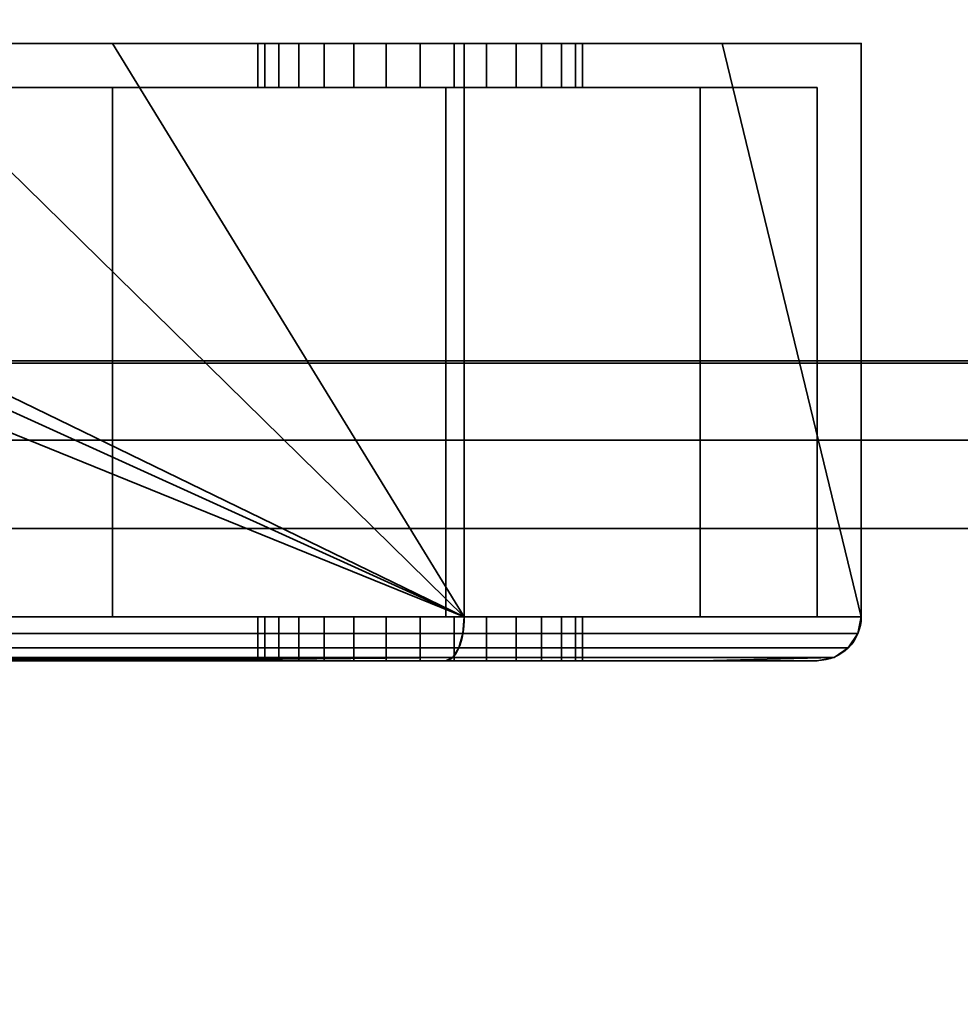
# Model space of a CAD drawing. Header units: millimetres. Extents: x -590 to 3690, y -120 to 127.
# Tile 617 of 656: x 2566 to 2587, y -46 to -23. Entities that reach past the tile are written whole.
import ezdxf

# ---------------------------------------------------------------- set-up
doc = ezdxf.new("R2010")
doc.units = ezdxf.units.MM
doc.layers.add('151', color=7, linetype='Continuous', true_color=0xffffff)

# ---------------------------------------------------------------- blocks, each defined once
blk = doc.blocks.new('UG_SURFACE_003')
at = {"layer": '151', "color": 252, "linetype": 'Continuous', "lineweight": 35}
for points in [[(3690, -31.2, 2203), (3690, 108.2, 2203), (2310, 108.2, 2203), (2310, -31.2, 2203)], [(2460, -31.2, 2053), (2460, 108.2, 2053), (3540, 108.2, 2053), (3540, -31.2, 2053)], [(3690, -31.2, 2203), (2310, -31.2, 2203), (2460, -31.2, 2053), (3540, -31.2, 2053)]]:
    blk.add_3dface(points, dxfattribs=at)
blk = doc.blocks.new('UG_SURFACE_154')
at = {"layer": '151', "color": 252, "linetype": 'Continuous', "lineweight": 35}
for points in [[(2543.975, -24, 1167.5), (2494, -24, 1167.5), (2494, -37, 1167.5), (2576, -37, 1167.5)], [(2576, -37, 1002.5), (2494, -37, 1002.5), (2494, -24, 1002.5), (2543.975, -24, 1002.5)], [(2576, -37, 1167.5), (2547.375, -24, 1167.5), (2543.975, -24, 1167.5)], [(2576, -37, 1002.5), (2543.975, -24, 1002.5), (2547.375, -24, 1002.5)], [(2576, -37, 1167.5), (2549.25, -24, 1167.5), (2547.375, -24, 1167.5)], [(2576, -37, 1002.5), (2547.375, -24, 1002.5), (2549.25, -24, 1002.5)], [(2576, -37, 1167.5), (2562.75, -24, 1167.5), (2549.25, -24, 1167.5)], [(2576, -37, 1002.5), (2549.25, -24, 1002.5), (2562.75, -24, 1002.5)], [(2576, -37, 1167.5), (2568.025, -24, 1167.5), (2562.75, -24, 1167.5)], [(2576, -37, 1002.5), (2562.75, -24, 1002.5), (2568.025, -24, 1002.5)], [(2568.025, -24, 1091.25), (2562.75, -24, 1091.25), (2562.75, -24, 1099.071), (2563.361, -24, 1099.75)], [(2568.025, -24, 1013.575), (2562.75, -24, 1013.575), (2562.75, -24, 1026.71), (2563.607, -24, 1027.676)], [(2568.025, -24, 1033.975), (2564.311, -24, 1034.737), (2562.75, -24, 1037.42)], [(2562.75, -24, 1037.42), (2562.75, -24, 1058.875), (2568.025, -24, 1058.875), (2568.025, -24, 1033.975)], [(2564.084, -24, 1106.627), (2562.75, -24, 1108.937), (2562.75, -24, 1110.1), (2568.025, -24, 1110.1)], [(2562.75, -24, 1002.5), (2562.75, -24, 1013.575), (2568.025, -24, 1013.575), (2568.025, -24, 1002.5)], [(2562.75, -24, 1058.875), (2562.75, -24, 1091.25), (2568.025, -24, 1091.25), (2568.025, -24, 1058.875)], [(2562.75, -24, 1110.1), (2562.75, -24, 1128.75), (2568.025, -24, 1128.75), (2568.025, -24, 1110.1)], [(2562.75, -24, 1128.75), (2562.75, -24, 1167.5), (2568.025, -24, 1167.5), (2568.025, -24, 1128.75)], [(2563.361, -24, 1099.75), (2564.453, -24, 1103.112), (2568.025, -24, 1091.25)], [(2568.025, -24, 1033.975), (2568.025, -24, 1013.575), (2563.607, -24, 1027.676), (2564.707, -24, 1031.132)], [(2568.025, -24, 1110.1), (2568.025, -24, 1091.25), (2564.453, -24, 1103.112), (2564.084, -24, 1106.627)], [(2568.025, -24, 1033.975), (2564.394, -24, 1033.975), (2564.311, -24, 1034.737)], [(2564.707, -24, 1031.132), (2564.394, -24, 1033.975), (2568.025, -24, 1033.975)], [(2576, -37, 1167.5), (2576, -24, 1167.5), (2568.025, -24, 1167.5)], [(2568.025, -24, 1002.5), (2576, -24, 1002.5), (2576, -37, 1002.5)], [(2568.025, -24, 1091.25), (2572.25, -24, 1101.524), (2573.495, -24, 1100.62)], [(2568.025, -24, 1091.25), (2571.481, -24, 1102.857), (2572.25, -24, 1101.524)], [(2568.025, -24, 1091.25), (2568.025, -24, 1110.1), (2571.32, -24, 1104.387), (2571.481, -24, 1102.857)], [(2573.495, -24, 1100.62), (2575, -24, 1100.3), (2581.85, -24, 1091.25), (2568.025, -24, 1091.25)], [(2568.025, -24, 1110.1), (2572.825, -24, 1106.993), (2571.796, -24, 1105.85)], [(2571.796, -24, 1105.85), (2571.32, -24, 1104.387), (2568.025, -24, 1110.1)], [(2568.025, -24, 1110.1), (2581.85, -24, 1110.1), (2575.769, -24, 1107.619), (2574.231, -24, 1107.619)], [(2574.231, -24, 1107.619), (2572.825, -24, 1106.993), (2568.025, -24, 1110.1)], [(2568.025, -24, 1013.575), (2572.25, -24, 1021.024), (2573.495, -24, 1020.12)], [(2568.025, -24, 1013.575), (2571.481, -24, 1022.357), (2572.25, -24, 1021.024)], [(2568.025, -24, 1013.575), (2568.025, -24, 1033.975), (2571.32, -24, 1023.887), (2571.481, -24, 1022.357)], [(2573.495, -24, 1020.12), (2575, -24, 1019.8), (2581.85, -24, 1013.575), (2568.025, -24, 1013.575)], [(2568.025, -24, 1033.975), (2572.825, -24, 1026.493), (2571.796, -24, 1025.35)], [(2571.796, -24, 1025.35), (2571.32, -24, 1023.887), (2568.025, -24, 1033.975)], [(2568.025, -24, 1033.975), (2581.85, -24, 1033.975), (2575.769, -24, 1027.119), (2574.231, -24, 1027.119)], [(2574.231, -24, 1027.119), (2572.825, -24, 1026.493), (2568.025, -24, 1033.975)], [(2568.025, -24, 1013.575), (2581.85, -24, 1013.575), (2581.85, -24, 1008.35), (2576, -24, 1002.5)], [(2568.025, -24, 1128.75), (2568.025, -24, 1167.5), (2576, -24, 1167.5), (2581.85, -24, 1161.65)], [(2581.85, -24, 1161.65), (2581.85, -24, 1128.75), (2568.025, -24, 1128.75)], [(2576, -24, 1002.5), (2568.025, -24, 1002.5), (2568.025, -24, 1013.575)], [(2568.025, -24, 1033.975), (2568.025, -24, 1058.875), (2581.85, -24, 1058.875), (2581.85, -24, 1033.975)], [(2568.025, -24, 1058.875), (2568.025, -24, 1091.25), (2581.85, -24, 1091.25), (2581.85, -24, 1058.875)], [(2568.025, -24, 1110.1), (2568.025, -24, 1128.75), (2581.85, -24, 1128.75), (2581.85, -24, 1110.1)], [(2571.32, -24, 1104.387), (2571.32, -25, 1104.387), (2571.481, -25, 1102.857), (2571.481, -24, 1102.857)], [(2571.796, -24, 1105.85), (2571.796, -25, 1105.85), (2571.32, -25, 1104.387), (2571.32, -24, 1104.387)], [(2571.32, -24, 1023.887), (2571.32, -25, 1023.887), (2571.481, -25, 1022.357), (2571.481, -24, 1022.357)], [(2571.796, -24, 1025.35), (2571.796, -25, 1025.35), (2571.32, -25, 1023.887), (2571.32, -24, 1023.887)], [(2571.481, -24, 1102.857), (2571.481, -25, 1102.857), (2572.25, -25, 1101.524), (2572.25, -24, 1101.524)], [(2571.481, -24, 1022.357), (2571.481, -25, 1022.357), (2572.25, -25, 1021.024), (2572.25, -24, 1021.024)], [(2572.825, -24, 1106.993), (2572.825, -25, 1106.993), (2571.796, -25, 1105.85), (2571.796, -24, 1105.85)], [(2572.825, -24, 1026.493), (2572.825, -25, 1026.493), (2571.796, -25, 1025.35), (2571.796, -24, 1025.35)], [(2572.25, -24, 1101.524), (2572.25, -25, 1101.524), (2573.495, -25, 1100.62), (2573.495, -24, 1100.62)], [(2572.25, -24, 1021.024), (2572.25, -25, 1021.024), (2573.495, -25, 1020.12), (2573.495, -24, 1020.12)], [(2574.231, -24, 1107.619), (2574.231, -25, 1107.619), (2572.825, -25, 1106.993), (2572.825, -24, 1106.993)], [(2574.231, -24, 1027.119), (2574.231, -25, 1027.119), (2572.825, -25, 1026.493), (2572.825, -24, 1026.493)], [(2573.495, -24, 1100.62), (2573.495, -25, 1100.62), (2575, -25, 1100.3), (2575, -24, 1100.3)], [(2573.495, -24, 1020.12), (2573.495, -25, 1020.12), (2575, -25, 1019.8), (2575, -24, 1019.8)], [(2575.769, -24, 1107.619), (2575.769, -25, 1107.619), (2574.231, -25, 1107.619), (2574.231, -24, 1107.619)], [(2575.769, -24, 1027.119), (2575.769, -25, 1027.119), (2574.231, -25, 1027.119), (2574.231, -24, 1027.119)], [(2581.85, -24, 1091.25), (2575, -24, 1100.3), (2576.505, -24, 1100.62)], [(2581.85, -24, 1013.575), (2575, -24, 1019.8), (2576.505, -24, 1020.12)], [(2575, -24, 1100.3), (2575, -25, 1100.3), (2576.505, -25, 1100.62), (2576.505, -24, 1100.62)], [(2575, -24, 1019.8), (2575, -25, 1019.8), (2576.505, -25, 1020.12), (2576.505, -24, 1020.12)], [(2577.175, -24, 1026.493), (2575.769, -24, 1027.119), (2581.85, -24, 1033.975)], [(2577.175, -24, 1106.993), (2575.769, -24, 1107.619), (2581.85, -24, 1110.1)], [(2577.175, -24, 1106.993), (2577.175, -25, 1106.993), (2575.769, -25, 1107.619), (2575.769, -24, 1107.619)], [(2577.175, -24, 1026.493), (2577.175, -25, 1026.493), (2575.769, -25, 1027.119), (2575.769, -24, 1027.119)], [(2581.85, -24, 1161.65), (2576, -24, 1167.5), (2576, -37, 1167.5), (2585, -37, 1158.5)], [(2585, -37, 1011.5), (2576, -37, 1002.5), (2576, -24, 1002.5), (2581.85, -24, 1008.35)], [(2576.505, -24, 1100.62), (2577.75, -24, 1101.524), (2581.85, -24, 1091.25)], [(2576.505, -24, 1020.12), (2577.75, -24, 1021.024), (2581.85, -24, 1013.575)], [(2576.505, -24, 1100.62), (2576.505, -25, 1100.62), (2577.75, -25, 1101.524), (2577.75, -24, 1101.524)], [(2576.505, -24, 1020.12), (2576.505, -25, 1020.12), (2577.75, -25, 1021.024), (2577.75, -24, 1021.024)], [(2578.204, -24, 1105.85), (2577.175, -24, 1106.993), (2581.85, -24, 1110.1)], [(2578.204, -24, 1025.35), (2577.175, -24, 1026.493), (2581.85, -24, 1033.975)], [(2578.204, -24, 1105.85), (2578.204, -25, 1105.85), (2577.175, -25, 1106.993), (2577.175, -24, 1106.993)], [(2578.204, -24, 1025.35), (2578.204, -25, 1025.35), (2577.175, -25, 1026.493), (2577.175, -24, 1026.493)], [(2577.75, -24, 1101.524), (2578.519, -24, 1102.857), (2581.85, -24, 1091.25)], [(2577.75, -24, 1021.024), (2578.519, -24, 1022.357), (2581.85, -24, 1013.575)], [(2577.75, -24, 1101.524), (2577.75, -25, 1101.524), (2578.519, -25, 1102.857), (2578.519, -24, 1102.857)], [(2577.75, -24, 1021.024), (2577.75, -25, 1021.024), (2578.519, -25, 1022.357), (2578.519, -24, 1022.357)], [(2581.85, -24, 1110.1), (2578.68, -24, 1104.387), (2578.204, -24, 1105.85)], [(2581.85, -24, 1033.975), (2578.68, -24, 1023.887), (2578.204, -24, 1025.35)], [(2578.68, -24, 1104.387), (2578.68, -25, 1104.387), (2578.204, -25, 1105.85), (2578.204, -24, 1105.85)], [(2578.68, -24, 1023.887), (2578.68, -25, 1023.887), (2578.204, -25, 1025.35), (2578.204, -24, 1025.35)], [(2578.519, -24, 1102.857), (2578.68, -24, 1104.387), (2581.85, -24, 1110.1), (2581.85, -24, 1091.25)], [(2578.519, -24, 1022.357), (2578.68, -24, 1023.887), (2581.85, -24, 1033.975), (2581.85, -24, 1013.575)], [(2578.519, -24, 1102.857), (2578.519, -25, 1102.857), (2578.68, -25, 1104.387), (2578.68, -24, 1104.387)], [(2578.519, -24, 1022.357), (2578.519, -25, 1022.357), (2578.68, -25, 1023.887), (2578.68, -24, 1023.887)], [(2585, -37, 1158.5), (2585, -24, 1158.5), (2581.85, -24, 1161.65)], [(2581.85, -24, 1008.35), (2585, -24, 1011.5), (2585, -37, 1011.5)], [(2585, -24, 1158.5), (2585, -24, 1128.75), (2581.85, -24, 1128.75), (2581.85, -24, 1161.65)], [(2581.85, -24, 1008.35), (2581.85, -24, 1013.575), (2585, -24, 1013.575), (2585, -24, 1011.5)], [(2581.85, -24, 1013.575), (2581.85, -24, 1033.975), (2585, -24, 1033.975), (2585, -24, 1013.575)], [(2581.85, -24, 1033.975), (2581.85, -24, 1058.875), (2585, -24, 1058.875), (2585, -24, 1033.975)], [(2581.85, -24, 1058.875), (2581.85, -24, 1091.25), (2585, -24, 1091.25), (2585, -24, 1058.875)], [(2581.85, -24, 1091.25), (2581.85, -24, 1110.1), (2585, -24, 1110.1), (2585, -24, 1091.25)], [(2581.85, -24, 1110.1), (2581.85, -24, 1128.75), (2585, -24, 1128.75), (2585, -24, 1110.1)], [(2585, -37, 1158.5), (2585, -24, 1110.1), (2585, -24, 1128.75)], [(2585, -37, 1158.5), (2585, -24, 1091.25), (2585, -24, 1110.1)], [(2585, -37, 1158.5), (2585, -37, 1011.5), (2585, -24, 1058.875), (2585, -24, 1091.25)], [(2585, -37, 1011.5), (2585, -24, 1033.975), (2585, -24, 1058.875)], [(2585, -37, 1011.5), (2585, -24, 1013.575), (2585, -24, 1033.975)], [(2585, -37, 1011.5), (2585, -24, 1011.5), (2585, -24, 1013.575)], [(2585, -24, 1128.75), (2585, -24, 1158.5), (2585, -37, 1158.5)], [(2560.75, -37, 1003.5), (2568.025, -37, 1003.5), (2568.025, -25, 1003.5), (2562.75, -25, 1003.5)], [(2562.75, -25, 1166.5), (2568.025, -25, 1166.5), (2568.025, -37, 1166.5), (2560.75, -37, 1166.5)], [(2568.025, -25, 1110.1), (2562.75, -25, 1110.1), (2562.75, -25, 1108.937), (2564.084, -25, 1106.627)], [(2568.025, -25, 1033.975), (2568.025, -25, 1058.875), (2562.75, -25, 1058.875), (2562.75, -25, 1037.42)], [(2562.75, -25, 1037.42), (2564.311, -25, 1034.737), (2568.025, -25, 1033.975)], [(2563.607, -25, 1027.676), (2562.75, -25, 1026.71), (2562.75, -25, 1013.575), (2568.025, -25, 1013.575)], [(2563.361, -25, 1099.75), (2562.75, -25, 1099.071), (2562.75, -25, 1091.25), (2568.025, -25, 1091.25)], [(2568.025, -25, 1003.5), (2568.025, -25, 1013.575), (2562.75, -25, 1013.575), (2562.75, -25, 1003.5)], [(2568.025, -25, 1058.875), (2568.025, -25, 1091.25), (2562.75, -25, 1091.25), (2562.75, -25, 1058.875)], [(2568.025, -25, 1110.1), (2568.025, -25, 1128.75), (2562.75, -25, 1128.75), (2562.75, -25, 1110.1)], [(2568.025, -25, 1128.75), (2568.025, -25, 1166.5), (2562.75, -25, 1166.5), (2562.75, -25, 1128.75)], [(2568.025, -25, 1091.25), (2564.453, -25, 1103.112), (2563.361, -25, 1099.75)], [(2564.707, -25, 1031.132), (2563.607, -25, 1027.676), (2568.025, -25, 1013.575), (2568.025, -25, 1033.975)], [(2564.084, -25, 1106.627), (2564.453, -25, 1103.112), (2568.025, -25, 1091.25), (2568.025, -25, 1110.1)], [(2564.311, -25, 1034.737), (2564.394, -25, 1033.975), (2568.025, -25, 1033.975)], [(2568.025, -25, 1033.975), (2564.394, -25, 1033.975), (2564.707, -25, 1031.132)], [(2568.025, -37, 1003.5), (2575.586, -37, 1003.5), (2575.586, -25, 1003.5), (2568.025, -25, 1003.5)], [(2568.025, -25, 1166.5), (2575.586, -25, 1166.5), (2575.586, -37, 1166.5), (2568.025, -37, 1166.5)], [(2568.025, -25, 1091.25), (2581.35, -25, 1091.25), (2575, -25, 1100.3), (2573.495, -25, 1100.62)], [(2581.35, -25, 1110.1), (2568.025, -25, 1110.1), (2574.231, -25, 1107.619), (2575.769, -25, 1107.619)], [(2573.495, -25, 1100.62), (2572.25, -25, 1101.524), (2568.025, -25, 1091.25)], [(2568.025, -25, 1110.1), (2572.825, -25, 1106.993), (2574.231, -25, 1107.619)], [(2568.025, -25, 1110.1), (2571.32, -25, 1104.387), (2571.796, -25, 1105.85)], [(2572.25, -25, 1101.524), (2571.481, -25, 1102.857), (2568.025, -25, 1091.25)], [(2571.481, -25, 1102.857), (2571.32, -25, 1104.387), (2568.025, -25, 1110.1), (2568.025, -25, 1091.25)], [(2571.796, -25, 1105.85), (2572.825, -25, 1106.993), (2568.025, -25, 1110.1)], [(2568.025, -25, 1013.575), (2581.35, -25, 1013.575), (2575, -25, 1019.8), (2573.495, -25, 1020.12)], [(2581.35, -25, 1033.975), (2568.025, -25, 1033.975), (2574.231, -25, 1027.119), (2575.769, -25, 1027.119)], [(2573.495, -25, 1020.12), (2572.25, -25, 1021.024), (2568.025, -25, 1013.575)], [(2568.025, -25, 1033.975), (2572.825, -25, 1026.493), (2574.231, -25, 1027.119)], [(2568.025, -25, 1033.975), (2571.32, -25, 1023.887), (2571.796, -25, 1025.35)], [(2572.25, -25, 1021.024), (2571.481, -25, 1022.357), (2568.025, -25, 1013.575)], [(2571.481, -25, 1022.357), (2571.32, -25, 1023.887), (2568.025, -25, 1033.975), (2568.025, -25, 1013.575)], [(2571.796, -25, 1025.35), (2572.825, -25, 1026.493), (2568.025, -25, 1033.975)], [(2568.025, -25, 1128.75), (2581.35, -25, 1128.75), (2581.35, -25, 1160.736), (2575.586, -25, 1166.5)], [(2568.025, -25, 1013.575), (2568.025, -25, 1003.5), (2575.586, -25, 1003.5)], [(2575.586, -25, 1003.5), (2581.35, -25, 1009.264), (2581.35, -25, 1013.575), (2568.025, -25, 1013.575)], [(2575.586, -25, 1166.5), (2568.025, -25, 1166.5), (2568.025, -25, 1128.75)], [(2581.35, -25, 1033.975), (2581.35, -25, 1058.875), (2568.025, -25, 1058.875), (2568.025, -25, 1033.975)], [(2581.35, -25, 1058.875), (2581.35, -25, 1091.25), (2568.025, -25, 1091.25), (2568.025, -25, 1058.875)], [(2581.35, -25, 1110.1), (2581.35, -25, 1128.75), (2568.025, -25, 1128.75), (2568.025, -25, 1110.1)], [(2576.505, -25, 1020.12), (2575, -25, 1019.8), (2581.35, -25, 1013.575)], [(2576.505, -25, 1100.62), (2575, -25, 1100.3), (2581.35, -25, 1091.25)], [(2581.35, -25, 1009.264), (2575.586, -25, 1003.5), (2575.586, -37, 1003.5), (2581.35, -37, 1009.264)], [(2581.35, -37, 1160.736), (2575.586, -37, 1166.5), (2575.586, -25, 1166.5), (2581.35, -25, 1160.736)], [(2575.769, -25, 1107.619), (2577.175, -25, 1106.993), (2581.35, -25, 1110.1)], [(2575.769, -25, 1027.119), (2577.175, -25, 1026.493), (2581.35, -25, 1033.975)], [(2581.35, -25, 1091.25), (2577.75, -25, 1101.524), (2576.505, -25, 1100.62)], [(2581.35, -25, 1013.575), (2577.75, -25, 1021.024), (2576.505, -25, 1020.12)], [(2581.35, -25, 1110.1), (2577.175, -25, 1106.993), (2578.204, -25, 1105.85)], [(2581.35, -25, 1033.975), (2577.175, -25, 1026.493), (2578.204, -25, 1025.35)], [(2581.35, -25, 1091.25), (2578.519, -25, 1102.857), (2577.75, -25, 1101.524)], [(2581.35, -25, 1013.575), (2578.519, -25, 1022.357), (2577.75, -25, 1021.024)], [(2578.204, -25, 1105.85), (2578.68, -25, 1104.387), (2581.35, -25, 1110.1)], [(2578.204, -25, 1025.35), (2578.68, -25, 1023.887), (2581.35, -25, 1033.975)], [(2581.35, -25, 1091.25), (2581.35, -25, 1110.1), (2578.68, -25, 1104.387), (2578.519, -25, 1102.857)], [(2581.35, -25, 1013.575), (2581.35, -25, 1033.975), (2578.68, -25, 1023.887), (2578.519, -25, 1022.357)], [(2581.35, -37, 1009.264), (2584, -37, 1011.914), (2584, -25, 1011.914), (2581.35, -25, 1009.264)], [(2581.35, -25, 1160.736), (2584, -25, 1158.086), (2584, -37, 1158.086), (2581.35, -37, 1160.736)], [(2584, -25, 1011.914), (2584, -25, 1013.575), (2581.35, -25, 1013.575), (2581.35, -25, 1009.264)], [(2581.35, -25, 1160.736), (2581.35, -25, 1128.75), (2584, -25, 1128.75), (2584, -25, 1158.086)], [(2584, -25, 1013.575), (2584, -25, 1033.975), (2581.35, -25, 1033.975), (2581.35, -25, 1013.575)], [(2584, -25, 1033.975), (2584, -25, 1058.875), (2581.35, -25, 1058.875), (2581.35, -25, 1033.975)], [(2584, -25, 1058.875), (2584, -25, 1091.25), (2581.35, -25, 1091.25), (2581.35, -25, 1058.875)], [(2584, -25, 1091.25), (2584, -25, 1110.1), (2581.35, -25, 1110.1), (2581.35, -25, 1091.25)], [(2584, -25, 1110.1), (2584, -25, 1128.75), (2581.35, -25, 1128.75), (2581.35, -25, 1110.1)], [(2584, -37, 1108.1), (2584, -37, 1126.75), (2584, -25, 1128.75), (2584, -25, 1110.1)], [(2584, -37, 1013.575), (2584, -37, 1033.975), (2584, -25, 1033.975), (2584, -25, 1013.575)], [(2584, -25, 1110.1), (2584, -25, 1091.25), (2584, -37, 1099.9), (2584, -37, 1108.1)], [(2584, -37, 1033.975), (2584, -25, 1058.875), (2584, -25, 1033.975)], [(2584, -25, 1091.25), (2584, -37, 1093.25), (2584, -37, 1099.9)], [(2584, -37, 1033.975), (2584, -37, 1093.25), (2584, -25, 1091.25), (2584, -25, 1058.875)], [(2584, -25, 1013.575), (2584, -25, 1011.914), (2584, -37, 1011.914), (2584, -37, 1013.575)], [(2584, -37, 1126.75), (2584, -37, 1158.086), (2584, -25, 1158.086), (2584, -25, 1128.75)], [(2576, -37, 1167.5), (2494, -37, 1167.5), (2494, -37.383, 1167.424), (2575.969, -37.383, 1167.424)], [(2575.969, -37.383, 1002.576), (2494, -37.383, 1002.576), (2494, -37, 1002.5), (2576, -37, 1002.5)], [(2568.025, -37, 1126.75), (2560.75, -37, 1126.75), (2560.75, -37, 1148.446), (2560.755, -37, 1148.455)], [(2568.025, -37, 1003.5), (2560.75, -37, 1003.5), (2560.75, -37, 1010.479), (2560.804, -37, 1010.56)], [(2560.973, -37, 1082.523), (2560.75, -37, 1083.208), (2560.75, -37, 1093.25), (2568.025, -37, 1093.25)], [(2560.973, -37, 1150.523), (2560.75, -37, 1151.208), (2560.75, -37, 1166.5), (2568.025, -37, 1166.5)], [(2568.025, -37, 1126.75), (2568.025, -37, 1108.1), (2560.75, -37, 1108.1), (2560.75, -37, 1126.75)], [(2568.025, -37, 1108.1), (2568.025, -37, 1099.9), (2560.75, -37, 1099.9), (2560.75, -37, 1108.1)], [(2568.025, -37, 1099.9), (2568.025, -37, 1093.25), (2560.75, -37, 1093.25), (2560.75, -37, 1099.9)], [(2568.025, -37, 1166.5), (2568.025, -37, 1126.75), (2560.755, -37, 1148.455), (2560.973, -37, 1150.523)], [(2568.025, -37, 1093.25), (2568.025, -37, 1033.975), (2560.755, -37, 1080.455), (2560.973, -37, 1082.523)], [(2564.311, -37, 1034.737), (2562.487, -37, 1037.872), (2560.755, -37, 1080.455), (2568.025, -37, 1033.975)], [(2568.025, -37, 1013.575), (2568.025, -37, 1003.5), (2560.804, -37, 1010.56), (2561.2, -37, 1012.55)], [(2568.025, -37, 1013.575), (2561.2, -37, 1013.575), (2561.2, -37, 1024.963), (2563.607, -37, 1027.676)], [(2561.2, -37, 1012.55), (2561.2, -37, 1013.575), (2568.025, -37, 1013.575)], [(2563.607, -37, 1027.676), (2564.707, -37, 1031.132), (2568.025, -37, 1033.975), (2568.025, -37, 1013.575)], [(2568.025, -37, 1033.975), (2564.394, -37, 1033.975), (2564.311, -37, 1034.737)], [(2564.707, -37, 1031.132), (2564.394, -37, 1033.975), (2568.025, -37, 1033.975)], [(2568.025, -37, 1013.575), (2572.25, -37, 1021.024), (2573.495, -37, 1020.12)], [(2568.025, -37, 1013.575), (2571.481, -37, 1022.357), (2572.25, -37, 1021.024)], [(2568.025, -37, 1013.575), (2568.025, -37, 1033.975), (2571.32, -37, 1023.887), (2571.481, -37, 1022.357)], [(2573.495, -37, 1020.12), (2575, -37, 1019.8), (2581.35, -37, 1013.575), (2568.025, -37, 1013.575)], [(2568.025, -37, 1033.975), (2572.825, -37, 1026.493), (2571.796, -37, 1025.35)], [(2571.796, -37, 1025.35), (2571.32, -37, 1023.887), (2568.025, -37, 1033.975)], [(2568.025, -37, 1033.975), (2581.35, -37, 1033.975), (2575, -37, 1027.2), (2574.231, -37, 1027.119)], [(2574.231, -37, 1027.119), (2572.825, -37, 1026.493), (2568.025, -37, 1033.975)], [(2568.025, -37, 1099.9), (2573.495, -37, 1100.62), (2575, -37, 1100.3)], [(2568.025, -37, 1099.9), (2572.25, -37, 1101.524), (2573.495, -37, 1100.62)], [(2568.025, -37, 1099.9), (2571.481, -37, 1102.857), (2572.25, -37, 1101.524)], [(2568.025, -37, 1099.9), (2568.025, -37, 1108.1), (2571.32, -37, 1104.387), (2571.481, -37, 1102.857)], [(2575, -37, 1100.3), (2581.35, -37, 1099.9), (2568.025, -37, 1099.9)], [(2568.025, -37, 1108.1), (2572.825, -37, 1106.993), (2571.796, -37, 1105.85)], [(2571.796, -37, 1105.85), (2571.32, -37, 1104.387), (2568.025, -37, 1108.1)], [(2568.025, -37, 1108.1), (2581.35, -37, 1108.1), (2575, -37, 1107.7)], [(2575, -37, 1107.7), (2574.231, -37, 1107.619), (2568.025, -37, 1108.1)], [(2574.231, -37, 1107.619), (2572.825, -37, 1106.993), (2568.025, -37, 1108.1)], [(2568.025, -37, 1166.5), (2575.586, -37, 1166.5), (2581.35, -37, 1160.736)], [(2568.025, -37, 1013.575), (2581.35, -37, 1013.575), (2581.35, -37, 1009.264), (2575.586, -37, 1003.5)], [(2575.586, -37, 1003.5), (2568.025, -37, 1003.5), (2568.025, -37, 1013.575)], [(2581.35, -37, 1160.736), (2581.35, -37, 1126.75), (2568.025, -37, 1126.75), (2568.025, -37, 1166.5)], [(2581.35, -37, 1126.75), (2581.35, -37, 1108.1), (2568.025, -37, 1108.1), (2568.025, -37, 1126.75)], [(2581.35, -37, 1099.9), (2581.35, -37, 1093.25), (2568.025, -37, 1093.25), (2568.025, -37, 1099.9)], [(2581.35, -37, 1093.25), (2581.35, -37, 1033.975), (2568.025, -37, 1033.975), (2568.025, -37, 1093.25)], [(2571.32, -37, 1104.387), (2571.32, -38, 1104.387), (2571.481, -38, 1102.857), (2571.481, -37, 1102.857)], [(2571.796, -37, 1105.85), (2571.796, -38, 1105.85), (2571.32, -38, 1104.387), (2571.32, -37, 1104.387)], [(2571.32, -37, 1023.887), (2571.32, -38, 1023.887), (2571.481, -38, 1022.357), (2571.481, -37, 1022.357)], [(2571.796, -37, 1025.35), (2571.796, -38, 1025.35), (2571.32, -38, 1023.887), (2571.32, -37, 1023.887)], [(2571.481, -37, 1102.857), (2571.481, -38, 1102.857), (2572.25, -38, 1101.524), (2572.25, -37, 1101.524)], [(2571.481, -37, 1022.357), (2571.481, -38, 1022.357), (2572.25, -38, 1021.024), (2572.25, -37, 1021.024)], [(2572.825, -37, 1106.993), (2572.825, -38, 1106.993), (2571.796, -38, 1105.85), (2571.796, -37, 1105.85)], [(2572.825, -37, 1026.493), (2572.825, -38, 1026.493), (2571.796, -38, 1025.35), (2571.796, -37, 1025.35)], [(2572.25, -37, 1101.524), (2572.25, -38, 1101.524), (2573.495, -38, 1100.62), (2573.495, -37, 1100.62)], [(2572.25, -37, 1021.024), (2572.25, -38, 1021.024), (2573.495, -38, 1020.12), (2573.495, -37, 1020.12)], [(2574.231, -37, 1107.619), (2574.231, -38, 1107.619), (2572.825, -38, 1106.993), (2572.825, -37, 1106.993)], [(2574.231, -37, 1027.119), (2574.231, -38, 1027.119), (2572.825, -38, 1026.493), (2572.825, -37, 1026.493)], [(2573.495, -37, 1100.62), (2573.495, -38, 1100.62), (2575, -38, 1100.3), (2575, -37, 1100.3)], [(2573.495, -37, 1020.12), (2573.495, -38, 1020.12), (2575, -38, 1019.8), (2575, -37, 1019.8)], [(2575, -38, 1107.7), (2574.231, -38, 1107.619), (2574.231, -37, 1107.619), (2575, -37, 1107.7)], [(2575, -38, 1027.2), (2574.231, -38, 1027.119), (2574.231, -37, 1027.119), (2575, -37, 1027.2)], [(2575, -37, 1107.7), (2575.769, -37, 1107.619), (2575.769, -38, 1107.619), (2575, -38, 1107.7)], [(2575, -37, 1100.3), (2575, -38, 1100.3), (2576.505, -38, 1100.62), (2576.505, -37, 1100.62)], [(2575, -37, 1027.2), (2575.769, -37, 1027.119), (2575.769, -38, 1027.119), (2575, -38, 1027.2)], [(2575, -37, 1019.8), (2575, -38, 1019.8), (2576.505, -38, 1020.12), (2576.505, -37, 1020.12)], [(2581.35, -37, 1013.575), (2575, -37, 1019.8), (2576.505, -37, 1020.12)], [(2581.35, -37, 1099.9), (2575, -37, 1100.3), (2576.505, -37, 1100.62)], [(2575.769, -37, 1107.619), (2575, -37, 1107.7), (2581.35, -37, 1108.1)], [(2575.769, -37, 1027.119), (2575, -37, 1027.2), (2581.35, -37, 1033.975)], [(2577.175, -37, 1106.993), (2577.175, -38, 1106.993), (2575.769, -38, 1107.619), (2575.769, -37, 1107.619)], [(2577.175, -37, 1026.493), (2577.175, -38, 1026.493), (2575.769, -38, 1027.119), (2575.769, -37, 1027.119)], [(2581.35, -37, 1033.975), (2577.175, -37, 1026.493), (2575.769, -37, 1027.119)], [(2581.35, -37, 1108.1), (2577.175, -37, 1106.993), (2575.769, -37, 1107.619)], [(2585, -37, 1158.5), (2576, -37, 1167.5), (2575.969, -37.383, 1167.424), (2584.924, -37.383, 1158.468)], [(2576, -37, 1002.5), (2585, -37, 1011.5), (2584.924, -37.383, 1011.531), (2575.969, -37.383, 1002.576)], [(2576.505, -37, 1100.62), (2576.505, -38, 1100.62), (2577.75, -38, 1101.524), (2577.75, -37, 1101.524)], [(2576.505, -37, 1020.12), (2576.505, -38, 1020.12), (2577.75, -38, 1021.024), (2577.75, -37, 1021.024)], [(2576.505, -37, 1020.12), (2577.75, -37, 1021.024), (2581.35, -37, 1013.575)], [(2576.505, -37, 1100.62), (2577.75, -37, 1101.524), (2581.35, -37, 1099.9)], [(2578.204, -37, 1105.85), (2578.204, -38, 1105.85), (2577.175, -38, 1106.993), (2577.175, -37, 1106.993)], [(2578.204, -37, 1025.35), (2578.204, -38, 1025.35), (2577.175, -38, 1026.493), (2577.175, -37, 1026.493)], [(2578.204, -37, 1025.35), (2577.175, -37, 1026.493), (2581.35, -37, 1033.975)], [(2578.204, -37, 1105.85), (2577.175, -37, 1106.993), (2581.35, -37, 1108.1)], [(2577.75, -37, 1101.524), (2577.75, -38, 1101.524), (2578.519, -38, 1102.857), (2578.519, -37, 1102.857)], [(2577.75, -37, 1021.024), (2577.75, -38, 1021.024), (2578.519, -38, 1022.357), (2578.519, -37, 1022.357)], [(2577.75, -37, 1021.024), (2578.519, -37, 1022.357), (2581.35, -37, 1013.575)], [(2577.75, -37, 1101.524), (2578.519, -37, 1102.857), (2581.35, -37, 1099.9)], [(2578.68, -37, 1104.387), (2578.68, -38, 1104.387), (2578.204, -38, 1105.85), (2578.204, -37, 1105.85)], [(2578.68, -37, 1023.887), (2578.68, -38, 1023.887), (2578.204, -38, 1025.35), (2578.204, -37, 1025.35)], [(2581.35, -37, 1033.975), (2578.68, -37, 1023.887), (2578.204, -37, 1025.35)], [(2581.35, -37, 1108.1), (2578.68, -37, 1104.387), (2578.204, -37, 1105.85)], [(2578.519, -37, 1102.857), (2578.519, -38, 1102.857), (2578.68, -38, 1104.387), (2578.68, -37, 1104.387)], [(2578.519, -37, 1022.357), (2578.519, -38, 1022.357), (2578.68, -38, 1023.887), (2578.68, -37, 1023.887)], [(2578.519, -37, 1022.357), (2578.68, -37, 1023.887), (2581.35, -37, 1033.975), (2581.35, -37, 1013.575)], [(2578.519, -37, 1102.857), (2578.68, -37, 1104.387), (2581.35, -37, 1108.1), (2581.35, -37, 1099.9)], [(2581.35, -37, 1009.264), (2581.35, -37, 1013.575), (2584, -37, 1013.575), (2584, -37, 1011.914)], [(2584, -37, 1158.086), (2584, -37, 1126.75), (2581.35, -37, 1126.75), (2581.35, -37, 1160.736)], [(2584, -37, 1126.75), (2584, -37, 1108.1), (2581.35, -37, 1108.1), (2581.35, -37, 1126.75)], [(2584, -37, 1108.1), (2584, -37, 1099.9), (2581.35, -37, 1099.9), (2581.35, -37, 1108.1)], [(2584, -37, 1099.9), (2584, -37, 1093.25), (2581.35, -37, 1093.25), (2581.35, -37, 1099.9)], [(2584, -37, 1093.25), (2584, -37, 1033.975), (2581.35, -37, 1033.975), (2581.35, -37, 1093.25)], [(2584, -37, 1033.975), (2584, -37, 1013.575), (2581.35, -37, 1013.575), (2581.35, -37, 1033.975)], [(2585, -37, 1011.5), (2585, -37, 1158.5), (2584.924, -37.383, 1158.468), (2584.924, -37.383, 1011.531)], [(2575.969, -37.383, 1167.424), (2494, -37.383, 1167.424), (2494, -37.707, 1167.207), (2575.879, -37.707, 1167.207)], [(2575.879, -37.707, 1002.793), (2494, -37.707, 1002.793), (2494, -37.383, 1002.576), (2575.969, -37.383, 1002.576)], [(2584.924, -37.383, 1158.468), (2575.969, -37.383, 1167.424), (2575.879, -37.707, 1167.207), (2584.707, -37.707, 1158.379)], [(2575.969, -37.383, 1002.576), (2584.924, -37.383, 1011.531), (2584.707, -37.707, 1011.621), (2575.879, -37.707, 1002.793)], [(2584.924, -37.383, 1011.531), (2584.924, -37.383, 1158.468), (2584.707, -37.707, 1158.379), (2584.707, -37.707, 1011.621)], [(2575.879, -37.707, 1167.207), (2494, -37.707, 1167.207), (2494, -37.924, 1166.883), (2575.744, -37.924, 1166.883)], [(2575.744, -37.924, 1003.117), (2494, -37.924, 1003.117), (2494, -37.707, 1002.793), (2575.879, -37.707, 1002.793)], [(2584.707, -37.707, 1158.379), (2575.879, -37.707, 1167.207), (2575.744, -37.924, 1166.883), (2584.383, -37.924, 1158.244)], [(2575.879, -37.707, 1002.793), (2584.707, -37.707, 1011.621), (2584.383, -37.924, 1011.756), (2575.744, -37.924, 1003.117)], [(2584.707, -37.707, 1011.621), (2584.707, -37.707, 1158.379), (2584.383, -37.924, 1158.244), (2584.383, -37.924, 1011.756)], [(2575.744, -37.924, 1166.883), (2494, -37.924, 1166.883), (2494, -38, 1166.5), (2543.975, -38, 1166.5)], [(2494, -37.924, 1003.117), (2575.744, -37.924, 1003.117), (2549.25, -38, 1003.5), (2547.375, -38, 1003.5)], [(2575.744, -37.924, 1166.883), (2543.975, -38, 1166.5), (2547.375, -38, 1166.5)], [(2575.744, -37.924, 1166.883), (2547.375, -38, 1166.5), (2549.25, -38, 1166.5)], [(2549.25, -38, 1166.5), (2562.75, -38, 1166.5), (2575.744, -37.924, 1166.883)], [(2575.744, -37.924, 1003.117), (2562.75, -38, 1003.5), (2549.25, -38, 1003.5)], [(2575.744, -37.924, 1166.883), (2562.75, -38, 1166.5), (2568.025, -38, 1166.5)], [(2575.744, -37.924, 1003.117), (2568.025, -38, 1003.5), (2562.75, -38, 1003.5)], [(2568.025, -38, 1166.5), (2575.586, -38, 1166.5), (2575.744, -37.924, 1166.883)], [(2575.744, -37.924, 1003.117), (2575.586, -38, 1003.5), (2568.025, -38, 1003.5)], [(2584.383, -37.924, 1158.244), (2575.744, -37.924, 1166.883), (2575.586, -38, 1166.5), (2581.35, -38, 1160.736)], [(2581.35, -38, 1009.264), (2575.586, -38, 1003.5), (2575.744, -37.924, 1003.117), (2584.383, -37.924, 1011.756)], [(2581.35, -38, 1160.736), (2584, -38, 1158.086), (2584.383, -37.924, 1158.244)], [(2584.383, -37.924, 1011.756), (2584, -38, 1011.914), (2581.35, -38, 1009.264)], [(2584.383, -37.924, 1011.756), (2584, -38, 1033.975), (2584, -38, 1013.575)], [(2584.383, -37.924, 1158.244), (2584, -38, 1097.9), (2584, -38, 1091.25)], [(2584, -38, 1091.25), (2584, -38, 1033.975), (2584.383, -37.924, 1011.756), (2584.383, -37.924, 1158.244)], [(2584.383, -37.924, 1158.244), (2584, -38, 1110.1), (2584, -38, 1097.9)], [(2584, -38, 1013.575), (2584, -38, 1011.914), (2584.383, -37.924, 1011.756)], [(2584.383, -37.924, 1158.244), (2584, -38, 1128.75), (2584, -38, 1110.1)], [(2584.383, -37.924, 1158.244), (2584, -38, 1158.086), (2584, -38, 1128.75)], [(2568.025, -38, 1110.1), (2562.75, -38, 1110.1), (2562.75, -38, 1108.937), (2564.084, -38, 1106.627)], [(2568.025, -38, 1033.975), (2568.025, -38, 1091.25), (2562.75, -38, 1091.25), (2562.75, -38, 1037.42)], [(2562.75, -38, 1037.42), (2564.311, -38, 1034.737), (2568.025, -38, 1033.975)], [(2563.607, -38, 1027.676), (2562.75, -38, 1026.71), (2562.75, -38, 1013.575), (2568.025, -38, 1013.575)], [(2563.361, -38, 1099.75), (2562.75, -38, 1099.071), (2562.75, -38, 1097.9), (2568.025, -38, 1097.9)], [(2562.75, -38, 1166.5), (2562.75, -38, 1128.75), (2568.025, -38, 1128.75), (2568.025, -38, 1166.5)], [(2562.75, -38, 1128.75), (2562.75, -38, 1110.1), (2568.025, -38, 1110.1), (2568.025, -38, 1128.75)], [(2562.75, -38, 1097.9), (2562.75, -38, 1091.25), (2568.025, -38, 1091.25), (2568.025, -38, 1097.9)], [(2562.75, -38, 1013.575), (2562.75, -38, 1003.5), (2568.025, -38, 1003.5), (2568.025, -38, 1013.575)], [(2564.453, -38, 1103.112), (2563.361, -38, 1099.75), (2568.025, -38, 1097.9)], [(2564.707, -38, 1031.132), (2563.607, -38, 1027.676), (2568.025, -38, 1013.575), (2568.025, -38, 1033.975)], [(2568.025, -38, 1110.1), (2564.084, -38, 1106.627), (2564.5, -38, 1104)], [(2564.311, -38, 1034.737), (2564.394, -38, 1033.975), (2568.025, -38, 1033.975)], [(2568.025, -38, 1033.975), (2564.394, -38, 1033.975), (2564.707, -38, 1031.132)], [(2564.5, -38, 1104), (2564.453, -38, 1103.112), (2568.025, -38, 1097.9), (2568.025, -38, 1110.1)], [(2581.35, -38, 1033.975), (2568.025, -38, 1033.975), (2574.231, -38, 1027.119), (2575, -38, 1027.2)], [(2568.025, -38, 1013.575), (2581.35, -38, 1013.575), (2575, -38, 1019.8), (2573.495, -38, 1020.12)], [(2573.495, -38, 1020.12), (2572.25, -38, 1021.024), (2568.025, -38, 1013.575)], [(2568.025, -38, 1033.975), (2572.825, -38, 1026.493), (2574.231, -38, 1027.119)], [(2568.025, -38, 1033.975), (2571.32, -38, 1023.887), (2571.796, -38, 1025.35)], [(2572.25, -38, 1021.024), (2571.481, -38, 1022.357), (2568.025, -38, 1013.575)], [(2571.481, -38, 1022.357), (2571.32, -38, 1023.887), (2568.025, -38, 1033.975), (2568.025, -38, 1013.575)], [(2571.796, -38, 1025.35), (2572.825, -38, 1026.493), (2568.025, -38, 1033.975)], [(2581.35, -38, 1110.1), (2568.025, -38, 1110.1), (2574.231, -38, 1107.619), (2575, -38, 1107.7)], [(2568.025, -38, 1097.9), (2581.35, -38, 1097.9), (2575, -38, 1100.3), (2573.495, -38, 1100.62)], [(2573.495, -38, 1100.62), (2572.25, -38, 1101.524), (2568.025, -38, 1097.9)], [(2568.025, -38, 1110.1), (2572.825, -38, 1106.993), (2574.231, -38, 1107.619)], [(2568.025, -38, 1110.1), (2571.32, -38, 1104.387), (2571.796, -38, 1105.85)], [(2572.25, -38, 1101.524), (2571.481, -38, 1102.857), (2568.025, -38, 1097.9)], [(2571.481, -38, 1102.857), (2571.32, -38, 1104.387), (2568.025, -38, 1110.1), (2568.025, -38, 1097.9)], [(2571.796, -38, 1105.85), (2572.825, -38, 1106.993), (2568.025, -38, 1110.1)], [(2568.025, -38, 1013.575), (2568.025, -38, 1003.5), (2575.586, -38, 1003.5), (2581.35, -38, 1009.264)], [(2568.025, -38, 1128.75), (2581.35, -38, 1128.75), (2581.35, -38, 1160.736), (2575.586, -38, 1166.5)], [(2575.586, -38, 1166.5), (2568.025, -38, 1166.5), (2568.025, -38, 1128.75)], [(2581.35, -38, 1009.264), (2581.35, -38, 1013.575), (2568.025, -38, 1013.575)], [(2568.025, -38, 1128.75), (2568.025, -38, 1110.1), (2581.35, -38, 1110.1), (2581.35, -38, 1128.75)], [(2568.025, -38, 1097.9), (2568.025, -38, 1091.25), (2581.35, -38, 1091.25), (2581.35, -38, 1097.9)], [(2568.025, -38, 1091.25), (2568.025, -38, 1033.975), (2581.35, -38, 1033.975), (2581.35, -38, 1091.25)], [(2575, -38, 1027.2), (2575.769, -38, 1027.119), (2581.35, -38, 1033.975)], [(2575, -38, 1107.7), (2575.769, -38, 1107.619), (2581.35, -38, 1110.1)], [(2576.505, -38, 1100.62), (2575, -38, 1100.3), (2581.35, -38, 1097.9)], [(2576.505, -38, 1020.12), (2575, -38, 1019.8), (2581.35, -38, 1013.575)], [(2575.769, -38, 1027.119), (2577.175, -38, 1026.493), (2581.35, -38, 1033.975)], [(2575.769, -38, 1107.619), (2577.175, -38, 1106.993), (2581.35, -38, 1110.1)], [(2581.35, -38, 1013.575), (2577.75, -38, 1021.024), (2576.505, -38, 1020.12)], [(2581.35, -38, 1097.9), (2577.75, -38, 1101.524), (2576.505, -38, 1100.62)], [(2581.35, -38, 1033.975), (2577.175, -38, 1026.493), (2578.204, -38, 1025.35)], [(2581.35, -38, 1110.1), (2577.175, -38, 1106.993), (2578.204, -38, 1105.85)], [(2581.35, -38, 1013.575), (2578.519, -38, 1022.357), (2577.75, -38, 1021.024)], [(2581.35, -38, 1097.9), (2578.519, -38, 1102.857), (2577.75, -38, 1101.524)], [(2578.204, -38, 1025.35), (2578.68, -38, 1023.887), (2581.35, -38, 1033.975)], [(2578.204, -38, 1105.85), (2578.68, -38, 1104.387), (2581.35, -38, 1110.1)], [(2581.35, -38, 1013.575), (2581.35, -38, 1033.975), (2578.68, -38, 1023.887), (2578.519, -38, 1022.357)], [(2581.35, -38, 1097.9), (2581.35, -38, 1110.1), (2578.68, -38, 1104.387), (2578.519, -38, 1102.857)], [(2581.35, -38, 1160.736), (2581.35, -38, 1128.75), (2584, -38, 1128.75), (2584, -38, 1158.086)], [(2584, -38, 1011.914), (2584, -38, 1013.575), (2581.35, -38, 1013.575), (2581.35, -38, 1009.264)], [(2581.35, -38, 1128.75), (2581.35, -38, 1110.1), (2584, -38, 1110.1), (2584, -38, 1128.75)], [(2581.35, -38, 1110.1), (2581.35, -38, 1097.9), (2584, -38, 1097.9), (2584, -38, 1110.1)], [(2581.35, -38, 1097.9), (2581.35, -38, 1091.25), (2584, -38, 1091.25), (2584, -38, 1097.9)], [(2581.35, -38, 1091.25), (2581.35, -38, 1033.975), (2584, -38, 1033.975), (2584, -38, 1091.25)], [(2581.35, -38, 1033.975), (2581.35, -38, 1013.575), (2584, -38, 1013.575), (2584, -38, 1033.975)]]:
    blk.add_3dface(points, dxfattribs=at)
blk = doc.blocks.new('UG_SURFACE_155')
at = {"layer": '151', "color": 43, "linetype": 'Continuous', "lineweight": 35}
for points in [[(2491, 0, 2017), (2491, -49, 2017), (3509, -49, 2017), (3509, 0, 2017)], [(2491, -47), (2491, -2), (3509, -2), (3509, -47)]]:
    blk.add_3dface(points, dxfattribs=at)
blk = doc.blocks.new('UG_SURFACE_170')
at = {"layer": '151', "color": 254, "linetype": 'Continuous', "lineweight": 35}
for points in [[(3524.75, -35, 2033.25), (3524.75, 111.75, 2033.25), (2475.25, 111.75, 2033.25), (2475.25, -35, 2033.25)], [(3517, 16, 2025.5), (3517, -33, 2025.5), (2483, -33, 2025.5), (2483, 16, 2025.5)], [(3517, -33, 2025.5), (3519, -35, 2027.5), (2481, -35, 2027.5), (2483, -33, 2025.5)], [(3524.75, -35, 2033.25), (2475.25, -35, 2033.25), (2481, -35, 2027.5), (3519, -35, 2027.5)]]:
    blk.add_3dface(points, dxfattribs=at)
blk = doc.blocks.new('UG_SURFACE_206')
at = {"layer": '151', "color": 41, "linetype": 'Continuous', "lineweight": 35}
for points in [[(3587.75, -50, 2096.25), (3587.75, -35, 2096.25), (2412.25, -35, 2096.25), (2412.25, -50, 2096.25)], [(3587.75, -35, 2096.25), (3517.75, -35, 2026.25), (2482.25, -35, 2026.25), (2412.25, -35, 2096.25)], [(3517.75, -35, 2026.25), (3517.75, -50, 2026.25), (2482.25, -50, 2026.25), (2482.25, -35, 2026.25)]]:
    blk.add_3dface(points, dxfattribs=at)
blk = doc.blocks.new('UG_SURFACE_207')
at = {"layer": '151', "color": 14, "linetype": 'Continuous', "lineweight": 35}
for points in [[(3592.75, -31.25, 2101.25), (3587.75, -31.25, 2096.25), (2412.25, -31.25, 2096.25), (2407.25, -31.25, 2101.25)], [(3592.75, -47, 2101.25), (3592.75, -31.25, 2101.25), (2407.25, -31.25, 2101.25), (2407.25, -47, 2101.25)], [(2412.25, -31.25, 2096.25), (3587.75, -31.25, 2096.25), (3587.75, -50, 2096.25), (2412.25, -50, 2096.25)]]:
    blk.add_3dface(points, dxfattribs=at)
blk = doc.blocks.new('UG_SURFACE_208')
at = {"layer": '151', "color": 14, "linetype": 'Continuous', "lineweight": 35}
for points in [[(3516.8, -35, 2025.3), (3516.8, 14, 2025.3), (2483.2, 14, 2025.3), (2483.2, -35, 2025.3)], [(3512.75, 11.25, 2021.25), (3512.75, -47, 2021.25), (2487.25, -47, 2021.25), (2487.25, 11.25, 2021.25)], [(3517.75, -50, 2026.25), (3517.75, -35, 2026.25), (2482.25, -35, 2026.25), (2482.25, -50, 2026.25)], [(3517.75, -35, 2026.25), (3516.8, -35, 2025.3), (2483.2, -35, 2025.3), (2482.25, -35, 2026.25)]]:
    blk.add_3dface(points, dxfattribs=at)
blk = doc.blocks.new('UG_SURFACE_209')
at = {"layer": '151', "color": 7, "linetype": 'Continuous', "lineweight": 35}
for points in [[(2487.25, 11, 2021.25), (2487.25, -47, 2021.25), (3512.75, -47, 2021.25), (3512.75, 11, 2021.25)], [(3512.5, 11, 2021), (3512.5, -47, 2021), (2487.5, -47, 2021), (2487.5, 11, 2021)], [(3593, -47, 2101.5), (3593, -31.25, 2101.5), (2407, -31.25, 2101.5), (2407, -47, 2101.5)], [(3592.75, -31.25, 2101.25), (2407.25, -31.25, 2101.25), (2407, -31.25, 2101.5), (3593, -31.25, 2101.5)], [(2407.25, -31.25, 2101.25), (3592.75, -31.25, 2101.25), (3274.75, -47, 2101.25), (2476.75, -47, 2101.25)]]:
    blk.add_3dface(points, dxfattribs=at)

msp = doc.modelspace()

# ---------------------------------------------------------------- linework, layer by layer
at = {"layer": '151', "color": 252, "linetype": 'Continuous', "lineweight": -3, "true_color": 0x939598}
for p, q in [((2494, -24, 1002.5), (2576, -24, 1002.5)), ((2494, -24, 1167.5), (2576, -24, 1167.5)), ((2576, -37, 1167.5), (2576, -24, 1167.5)), ((2576, -24, 1002.5), (2576, -37, 1002.5)), ((2585, -24, 1011.5), (2576, -24, 1002.5)), ((2576, -24, 1167.5), (2585, -24, 1158.5)), ((2585, -24, 1011.5), (2585, -24, 1158.5)), ((2585, -24, 1158.5), (2585, -37, 1158.5)), ((2585, -37, 1011.5), (2585, -24, 1011.5)), ((2494, -25, 1166.5), (2575.586, -25, 1166.5)), ((2494, -25, 1003.5), (2575.586, -25, 1003.5)), ((2575.586, -25, 1003.5), (2575.586, -37, 1003.5)), ((2584, -25, 1011.914), (2575.586, -25, 1003.5)), ((2575.586, -25, 1166.5), (2584, -25, 1158.086)), ((2575.586, -37, 1166.5), (2575.586, -25, 1166.5)), ((2584, -25, 1158.086), (2584, -37, 1158.086)), ((2584, -25, 1011.914), (2584, -25, 1158.086)), ((2584, -37, 1011.914), (2584, -25, 1011.914)), ((2310, -31.2, 2203), (3690, -31.2, 2203)), ((3593, -31.25, 2101.5), (2407, -31.25, 2101.5)), ((3592.75, -31.25, 2101.25), (2407.25, -31.25, 2101.25)), ((3592.75, -31.25, 2101.25), (2407.25, -31.25, 2101.25)), ((3587.75, -31.25, 2096.25), (2412.25, -31.25, 2096.25)), ((3540, -31.2, 2053), (2460, -31.2, 2053)), ((3517, -33, 2025.5), (2483, -33, 2025.5)), ((3587.75, -35, 2096.25), (2412.25, -35, 2096.25)), ((3524.75, -35, 2033.25), (2475.25, -35, 2033.25)), ((3519, -35, 2027.5), (2481, -35, 2027.5)), ((3517.75, -35, 2026.25), (2482.25, -35, 2026.25)), ((3517.75, -35, 2026.25), (2482.25, -35, 2026.25)), ((3516.8, -35, 2025.3), (2483.2, -35, 2025.3)), ((2576, -37, 1002.5), (2494, -37, 1002.5)), ((2494, -37, 1166.5), (2575.586, -37, 1166.5)), ((2494, -37, 1167.5), (2576, -37, 1167.5)), ((2494, -37, 1003.5), (2575.586, -37, 1003.5)), ((2584, -37, 1158.086), (2575.586, -37, 1166.5)), ((2575.586, -37, 1003.5), (2584, -37, 1011.914)), ((2585, -37, 1011.5), (2576, -37, 1002.5)), ((2576, -37, 1167.5), (2585, -37, 1158.5)), ((2584, -37, 1158.086), (2584, -37, 1011.914)), ((2585, -37, 1158.5), (2585, -37, 1011.5)), ((2494, -38, 1003.5), (2575.586, -38, 1003.5)), ((2575.586, -38, 1166.5), (2494, -38, 1166.5)), ((2584, -38, 1158.086), (2575.586, -38, 1166.5)), ((2575.586, -38, 1003.5), (2584, -38, 1011.914)), ((2584, -38, 1011.914), (2584, -38, 1158.086))]:
    msp.add_line(p, q, dxfattribs=at)
at = {"layer": '151', "color": 252, "linetype": 'Continuous', "lineweight": -3, "true_color": 0x939598, "extrusion": (0, -1, 0)}
for centre in [(2575, 1023.5, 24), (2575, 1104, 24), (2575, 1023.5, 25), (2575, 1104, 25)]:
    msp.add_circle(centre, 3.7, dxfattribs=at)
at = {"layer": '151', "color": 252, "linetype": 'Continuous', "lineweight": -3, "true_color": 0x939598, "extrusion": (0, 1, 0)}
for centre in [(-2575, 1104, -37), (-2575, 1023.5, -37), (-2575, 1023.5, -38), (-2575, 1104, -38)]:
    msp.add_circle(centre, 3.7, dxfattribs=at)
at = {"layer": '151', "color": 252, "linetype": 'Continuous', "lineweight": -3, "true_color": 0x939598, "extrusion": (0.92388, -1.12653e-16, -0.382683)}
msp.add_ellipse((2575.586, -37, 1166.5), major_axis=(0.414, 0, 1), ratio=0.92388, start_param=0, end_param=1.570796, dxfattribs=at)
at = {"layer": '151', "color": 252, "linetype": 'Continuous', "lineweight": -3, "true_color": 0x939598, "extrusion": (-0.92388, -1.12653e-16, -0.382683)}
msp.add_ellipse((2575.586, -37, 1003.5), major_axis=(-0.414, 0, 1), ratio=0.92388, start_param=3.141593, end_param=4.712389, dxfattribs=at)
at = {"layer": '151', "color": 252, "linetype": 'Continuous', "lineweight": -3, "true_color": 0x939598, "extrusion": (0.382683, -2.71969e-16, -0.92388)}
msp.add_ellipse((2584, -37, 1158.086), major_axis=(-1, 0, -0.414), ratio=0.92388, start_param=3.141593, end_param=4.712389, dxfattribs=at)
at = {"layer": '151', "color": 252, "linetype": 'Continuous', "lineweight": -3, "true_color": 0x939598, "extrusion": (-0.382683, -2.71969e-16, -0.92388)}
msp.add_ellipse((2584, -37, 1011.914), major_axis=(-1, 0, 0.414), ratio=0.92388, start_param=3.141593, end_param=4.712389, dxfattribs=at)

# ---------------------------------------------------------------- block references
at = {"layer": '151', "color": 252, "linetype": 'Continuous', "lineweight": -3, "true_color": 0x939598}
for name in ['UG_SURFACE_170', 'UG_SURFACE_003', 'UG_SURFACE_155', 'UG_SURFACE_208', 'UG_SURFACE_209', 'UG_SURFACE_154', 'UG_SURFACE_207', 'UG_SURFACE_206']:
    msp.add_blockref(name, (0, 0), dxfattribs=at)

doc.saveas('drawing.dxf')
